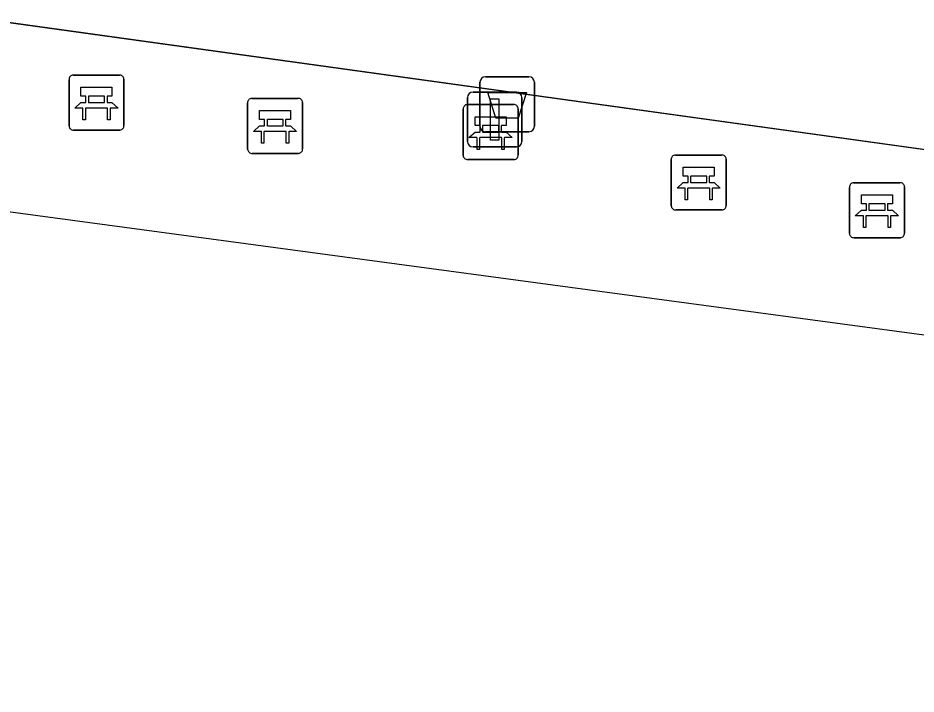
# Model space of a CAD drawing. Extents: x 155887 to 156869, y 383880 to 384678.
# Drawn here: x 156190.47 to 156206.8, y 383954.51 to 383966.81 of the extents above; entities that cross this region are included whole.
import ezdxf

# ---------------------------------------------------------------- set-up
doc = ezdxf.new("R2010")
doc.units = 0
for name, color, linetype in [('IMGEO_Afvalbak', 7, 'Continuous'), ('IMGEO_Bank', 7, 'Continuous'), ('IMGEO_Fietspad_gesloten', 7, 'Continuous'), ('IMGEO_Lichtmast', 7, 'Continuous'), ('IMGEO_Voetpad_gesloten', 7, 'Continuous')]:
    doc.layers.add(name, color=color, linetype=linetype)

msp = doc.modelspace()

# ---------------------------------------------------------------- linework, layer by layer
at = {"layer": 'IMGEO_Afvalbak'}
for p, q in [((156198.869, 383964.842), (156198.869, 383965.642)), ((156198.869, 383965.642), (156198.869, 383964.842)), ((156198.969, 383965.742), (156199.759, 383965.742)), ((156199.759, 383965.742), (156198.969, 383965.742)), ((156199.859, 383965.642), (156199.859, 383964.842)), ((156199.859, 383964.842), (156199.859, 383965.642)), ((156199.759, 383964.742), (156198.969, 383964.742)), ((156198.969, 383964.742), (156199.759, 383964.742))]:
    msp.add_line(p, q, dxfattribs=at)
msp.add_lwpolyline([(156199.012, 383965.456), (156199.716, 383965.456), (156199.567, 383964.986), (156199.161, 383964.986), (156199.012, 383965.456)], dxfattribs=at)
for centre, start, end in [((156198.969, 383965.642), 90, 180), ((156198.969, 383965.642), 90, 180), ((156199.759, 383965.642), 0, 90), ((156199.759, 383965.642), 360, 90), ((156198.969, 383964.842), 180, 270), ((156198.969, 383964.842), 180, 270), ((156199.759, 383964.842), 270, 0), ((156199.759, 383964.842), 270, 0)]:
    msp.add_arc(centre, 0.1, start, end, dxfattribs=at)
at = {"layer": 'IMGEO_Bank'}
for p, q in [((156191.471, 383965.772), (156192.312, 383965.772)), ((156192.312, 383965.772), (156191.471, 383965.772)), ((156191.396, 383964.847), (156191.396, 383965.688)), ((156191.396, 383965.688), (156191.396, 383964.847)), ((156192.396, 383965.697), (156192.396, 383964.856)), ((156192.396, 383964.856), (156192.396, 383965.697)), ((156191.705, 383965.278), (156191.705, 383965.384)), ((156191.749, 383965.384), (156191.749, 383965.278)), ((156192.037, 383965.39), (156191.755, 383965.39)), ((156192.043, 383965.278), (156192.043, 383965.384)), ((156192.087, 383965.384), (156192.087, 383965.278)), ((156194.719, 383965.348), (156195.56, 383965.348)), ((156195.56, 383965.348), (156194.719, 383965.348)), ((156192.093, 383965.17), (156191.7, 383965.17)), ((156191.755, 383965.272), (156192.037, 383965.272)), ((156194.644, 383964.423), (156194.644, 383965.264)), ((156194.644, 383965.264), (156194.644, 383964.423)), ((156195.644, 383965.273), (156195.644, 383964.432)), ((156195.644, 383964.432), (156195.644, 383965.273)), ((156198.564, 383964.311), (156198.564, 383965.152)), ((156198.564, 383965.152), (156198.564, 383964.311)), ((156198.639, 383965.236), (156199.48, 383965.236)), ((156199.48, 383965.236), (156198.639, 383965.236)), ((156199.564, 383965.161), (156199.564, 383964.32)), ((156199.564, 383964.32), (156199.564, 383965.161)), ((156194.953, 383964.854), (156194.953, 383964.96)), ((156194.997, 383964.96), (156194.997, 383964.854)), ((156195.285, 383964.966), (156195.003, 383964.966)), ((156195.291, 383964.854), (156195.291, 383964.96)), ((156195.335, 383964.96), (156195.335, 383964.854)), ((156195.003, 383964.848), (156195.285, 383964.848)), ((156198.873, 383964.742), (156198.873, 383964.848)), ((156198.917, 383964.848), (156198.917, 383964.742)), ((156199.205, 383964.854), (156198.923, 383964.854)), ((156199.211, 383964.742), (156199.211, 383964.848)), ((156199.255, 383964.848), (156199.255, 383964.742)), ((156192.321, 383964.772), (156191.48, 383964.772)), ((156191.48, 383964.772), (156192.321, 383964.772)), ((156195.341, 383964.746), (156194.948, 383964.746)), ((156199.261, 383964.634), (156198.868, 383964.634)), ((156198.923, 383964.736), (156199.205, 383964.736)), ((156195.569, 383964.348), (156194.728, 383964.348)), ((156194.728, 383964.348), (156195.569, 383964.348)), ((156202.423, 383964.318), (156203.264, 383964.318)), ((156203.264, 383964.318), (156202.423, 383964.318)), ((156199.489, 383964.236), (156198.648, 383964.236)), ((156198.648, 383964.236), (156199.489, 383964.236)), ((156202.348, 383963.393), (156202.348, 383964.234)), ((156202.348, 383964.234), (156202.348, 383963.393)), ((156203.348, 383964.243), (156203.348, 383963.402)), ((156203.348, 383963.402), (156203.348, 383964.243)), ((156202.657, 383963.824), (156202.657, 383963.93)), ((156202.701, 383963.93), (156202.701, 383963.824)), ((156202.989, 383963.936), (156202.707, 383963.936)), ((156202.707, 383963.818), (156202.989, 383963.818)), ((156202.995, 383963.824), (156202.995, 383963.93)), ((156203.039, 383963.93), (156203.039, 383963.824)), ((156205.665, 383963.814), (156206.506, 383963.814)), ((156206.506, 383963.814), (156205.665, 383963.814)), ((156203.045, 383963.716), (156202.652, 383963.716)), ((156205.59, 383962.889), (156205.59, 383963.73)), ((156205.59, 383963.73), (156205.59, 383962.889)), ((156206.59, 383963.739), (156206.59, 383962.898)), ((156206.59, 383962.898), (156206.59, 383963.739)), ((156205.899, 383963.32), (156205.899, 383963.426)), ((156205.943, 383963.426), (156205.943, 383963.32)), ((156206.231, 383963.432), (156205.949, 383963.432)), ((156206.237, 383963.32), (156206.237, 383963.426)), ((156206.281, 383963.426), (156206.281, 383963.32)), ((156203.273, 383963.318), (156202.432, 383963.318)), ((156202.432, 383963.318), (156203.273, 383963.318)), ((156206.287, 383963.212), (156205.894, 383963.212)), ((156205.949, 383963.314), (156206.231, 383963.314)), ((156206.515, 383962.814), (156205.674, 383962.814)), ((156205.674, 383962.814), (156206.515, 383962.814))]:
    msp.add_line(p, q, dxfattribs=at)
for points in [[(156191.699, 383965.39), (156191.613, 383965.39), (156191.613, 383965.551), (156192.176, 383965.551), (156192.176, 383965.39), (156192.093, 383965.39)], [(156191.643, 383965.17), (156191.501, 383965.17), (156191.613, 383965.272), (156191.699, 383965.272)], [(156191.693, 383965.163), (156191.693, 383964.956), (156191.65, 383964.956), (156191.65, 383965.163)], [(156192.093, 383965.272), (156192.176, 383965.272), (156192.288, 383965.17), (156192.149, 383965.17)], [(156192.143, 383965.163), (156192.143, 383964.956), (156192.099, 383964.956), (156192.099, 383965.163)], [(156194.947, 383964.966), (156194.861, 383964.966), (156194.861, 383965.127), (156195.424, 383965.127), (156195.424, 383964.966), (156195.341, 383964.966)], [(156198.867, 383964.854), (156198.781, 383964.854), (156198.781, 383965.015), (156199.344, 383965.015), (156199.344, 383964.854), (156199.261, 383964.854)], [(156194.891, 383964.746), (156194.749, 383964.746), (156194.861, 383964.848), (156194.947, 383964.848)], [(156195.341, 383964.848), (156195.424, 383964.848), (156195.536, 383964.746), (156195.397, 383964.746)], [(156194.941, 383964.739), (156194.941, 383964.532), (156194.898, 383964.532), (156194.898, 383964.739)], [(156195.391, 383964.739), (156195.391, 383964.532), (156195.347, 383964.532), (156195.347, 383964.739)], [(156198.811, 383964.634), (156198.669, 383964.634), (156198.781, 383964.736), (156198.867, 383964.736)], [(156198.861, 383964.627), (156198.861, 383964.42), (156198.818, 383964.42), (156198.818, 383964.627)], [(156199.261, 383964.736), (156199.344, 383964.736), (156199.456, 383964.634), (156199.317, 383964.634)], [(156199.311, 383964.627), (156199.311, 383964.42), (156199.267, 383964.42), (156199.267, 383964.627)], [(156202.651, 383963.936), (156202.565, 383963.936), (156202.565, 383964.097), (156203.128, 383964.097), (156203.128, 383963.936), (156203.045, 383963.936)], [(156202.595, 383963.716), (156202.453, 383963.716), (156202.565, 383963.818), (156202.651, 383963.818)], [(156203.045, 383963.818), (156203.128, 383963.818), (156203.24, 383963.716), (156203.101, 383963.716)], [(156202.645, 383963.709), (156202.645, 383963.502), (156202.602, 383963.502), (156202.602, 383963.709)], [(156203.095, 383963.709), (156203.095, 383963.502), (156203.051, 383963.502), (156203.051, 383963.709)], [(156205.893, 383963.432), (156205.807, 383963.432), (156205.807, 383963.593), (156206.37, 383963.593), (156206.37, 383963.432), (156206.287, 383963.432)], [(156205.837, 383963.212), (156205.695, 383963.212), (156205.807, 383963.314), (156205.893, 383963.314)], [(156205.887, 383963.205), (156205.887, 383962.998), (156205.844, 383962.998), (156205.844, 383963.205)], [(156206.287, 383963.314), (156206.37, 383963.314), (156206.482, 383963.212), (156206.343, 383963.212)], [(156206.337, 383963.205), (156206.337, 383962.998), (156206.293, 383962.998), (156206.293, 383963.205)]]:
    msp.add_lwpolyline(points, dxfattribs=at)
for centre, radius, start, end in [((156191.474, 383965.694), 0.0779, 92.4484, 184.2845), ((156191.474, 383965.694), 0.0779, 92.4484, 184.2845), ((156192.318, 383965.694), 0.0779, 2.4484, 94.2845), ((156192.318, 383965.694), 0.0779, 2.4484, 94.2845), ((156191.698, 383965.383), 0.00671, 2.8957, 87.1043), ((156191.755, 383965.383), 0.00671, 92.8957, 177.1043), ((156192.037, 383965.383), 0.00671, 2.8957, 87.1043), ((156192.094, 383965.383), 0.00671, 92.8957, 177.1043), ((156194.722, 383965.27), 0.0779, 92.4484, 184.2845), ((156194.722, 383965.27), 0.0779, 92.4484, 184.2845), ((156195.566, 383965.27), 0.0779, 2.4484, 94.2845), ((156195.566, 383965.27), 0.0779, 2.4484, 94.2845), ((156191.643, 383965.163), 0.00671, 2.8957, 87.1043), ((156191.7, 383965.163), 0.00671, 92.8957, 177.1043), ((156191.698, 383965.279), 0.00671, 272.8957, 357.1043), ((156191.755, 383965.279), 0.00671, 182.8957, 267.1043), ((156192.037, 383965.279), 0.00671, 272.8957, 357.1043), ((156192.094, 383965.279), 0.00671, 182.8957, 267.1043), ((156192.092, 383965.163), 0.00671, 2.8957, 87.1043), ((156192.149, 383965.163), 0.00671, 92.8957, 177.1043), ((156198.642, 383965.158), 0.0779, 92.4484, 184.2845), ((156198.642, 383965.158), 0.0779, 92.4484, 184.2845), ((156199.486, 383965.158), 0.0779, 2.4484, 94.2845), ((156199.486, 383965.158), 0.0779, 2.4484, 94.2845), ((156194.946, 383964.959), 0.00671, 2.8957, 87.1043), ((156195.003, 383964.959), 0.00671, 92.8957, 177.1043), ((156195.285, 383964.959), 0.00671, 2.8957, 87.1043), ((156195.342, 383964.959), 0.00671, 92.8957, 177.1043), ((156191.474, 383964.85), 0.0779, 182.4484, 274.2845), ((156191.474, 383964.85), 0.0779, 182.4484, 274.2845), ((156192.318, 383964.85), 0.0779, 272.4484, 4.2845), ((156192.318, 383964.85), 0.0779, 272.4484, 4.2845), ((156194.946, 383964.855), 0.00671, 272.8957, 357.1043), ((156195.003, 383964.855), 0.00671, 182.8957, 267.1043), ((156195.285, 383964.855), 0.00671, 272.8957, 357.1043), ((156195.342, 383964.855), 0.00671, 182.8957, 267.1043), ((156198.866, 383964.847), 0.00671, 2.8957, 87.1043), ((156198.923, 383964.847), 0.00671, 92.8957, 177.1043), ((156199.205, 383964.847), 0.00671, 2.8957, 87.1043), ((156199.262, 383964.847), 0.00671, 92.8957, 177.1043), ((156194.891, 383964.739), 0.00671, 2.8957, 87.1043), ((156194.948, 383964.739), 0.00671, 92.8957, 177.1043), ((156195.34, 383964.739), 0.00671, 2.8957, 87.1043), ((156195.397, 383964.739), 0.00671, 92.8957, 177.1043), ((156198.811, 383964.627), 0.00671, 2.8957, 87.1043), ((156198.868, 383964.627), 0.00671, 92.8957, 177.1043), ((156198.866, 383964.743), 0.00671, 272.8957, 357.1043), ((156198.923, 383964.743), 0.00671, 182.8957, 267.1043), ((156199.205, 383964.743), 0.00671, 272.8957, 357.1043), ((156199.262, 383964.743), 0.00671, 182.8957, 267.1043), ((156199.26, 383964.627), 0.00671, 2.8957, 87.1043), ((156199.317, 383964.627), 0.00671, 92.8957, 177.1043), ((156194.722, 383964.426), 0.0779, 182.4484, 274.2845), ((156194.722, 383964.426), 0.0779, 182.4484, 274.2845), ((156195.566, 383964.426), 0.0779, 272.4484, 4.2845), ((156195.566, 383964.426), 0.0779, 272.4484, 4.2845), ((156198.642, 383964.314), 0.0779, 182.4484, 274.2845), ((156198.642, 383964.314), 0.0779, 182.4484, 274.2845), ((156199.486, 383964.314), 0.0779, 272.4484, 4.2845), ((156199.486, 383964.314), 0.0779, 272.4484, 4.2845), ((156202.426, 383964.24), 0.0779, 92.4484, 184.2845), ((156202.426, 383964.24), 0.0779, 92.4484, 184.2845), ((156203.27, 383964.24), 0.0779, 2.4484, 94.2845), ((156203.27, 383964.24), 0.0779, 2.4484, 94.2845), ((156202.65, 383963.929), 0.00671, 2.8957, 87.1043), ((156202.65, 383963.825), 0.00671, 272.8957, 357.1043), ((156202.707, 383963.929), 0.00671, 92.8957, 177.1043), ((156202.707, 383963.825), 0.00671, 182.8957, 267.1043), ((156202.989, 383963.929), 0.00671, 2.8957, 87.1043), ((156202.989, 383963.825), 0.00671, 272.8957, 357.1043), ((156203.046, 383963.929), 0.00671, 92.8957, 177.1043), ((156203.046, 383963.825), 0.00671, 182.8957, 267.1043), ((156205.668, 383963.736), 0.0779, 92.4484, 184.2845), ((156205.668, 383963.736), 0.0779, 92.4484, 184.2845), ((156206.512, 383963.736), 0.0779, 2.4484, 94.2845), ((156206.512, 383963.736), 0.0779, 2.4484, 94.2845), ((156202.595, 383963.709), 0.00671, 2.8957, 87.1043), ((156202.652, 383963.709), 0.00671, 92.8957, 177.1043), ((156203.044, 383963.709), 0.00671, 2.8957, 87.1043), ((156203.101, 383963.709), 0.00671, 92.8957, 177.1043), ((156202.426, 383963.396), 0.0779, 182.4484, 274.2845), ((156202.426, 383963.396), 0.0779, 182.4484, 274.2845), ((156203.27, 383963.396), 0.0779, 272.4484, 4.2845), ((156203.27, 383963.396), 0.0779, 272.4484, 4.2845), ((156205.892, 383963.425), 0.00671, 2.8957, 87.1043), ((156205.892, 383963.321), 0.00671, 272.8957, 357.1043), ((156205.949, 383963.425), 0.00671, 92.8957, 177.1043), ((156205.949, 383963.321), 0.00671, 182.8957, 267.1043), ((156206.231, 383963.425), 0.00671, 2.8957, 87.1043), ((156206.231, 383963.321), 0.00671, 272.8957, 357.1043), ((156206.288, 383963.425), 0.00671, 92.8957, 177.1043), ((156206.288, 383963.321), 0.00671, 182.8957, 267.1043), ((156205.837, 383963.205), 0.00671, 2.8957, 87.1043), ((156205.894, 383963.205), 0.00671, 92.8957, 177.1043), ((156206.286, 383963.205), 0.00671, 2.8957, 87.1043), ((156206.343, 383963.205), 0.00671, 92.8957, 177.1043), ((156205.668, 383962.892), 0.0779, 182.4484, 274.2845), ((156205.668, 383962.892), 0.0779, 182.4484, 274.2845), ((156206.512, 383962.892), 0.0779, 272.4484, 4.2845), ((156206.512, 383962.892), 0.0779, 272.4484, 4.2845)]:
    msp.add_arc(centre, radius, start, end, dxfattribs=at)
at = {"layer": 'IMGEO_Fietspad_gesloten'}
msp.add_lwpolyline([(155999.999, 383982.479), (156007.368, 383981.948), (156043.196, 383979.49), (156063.551, 383978.032), (156063.701, 383978.021), (156080.999, 383976.786), (156083.218, 383976.676), (156117.466, 383974.235), (156135.801, 383972.878), (156146.034, 383972.135), (156156.701, 383971.197), (156159.669, 383970.806), (156163.078, 383970.357), (156166.589, 383969.895), (156190.171, 383966.75), (156208.117, 383964.255), (156238.656, 383960.244)], dxfattribs=at)
at = {"layer": 'IMGEO_Lichtmast'}
for p, q in [((156198.743, 383965.464), (156199.533, 383965.464)), ((156199.533, 383965.464), (156198.743, 383965.464)), ((156198.643, 383964.564), (156198.643, 383965.364)), ((156198.643, 383965.364), (156198.643, 383964.564)), ((156199.633, 383965.364), (156199.633, 383964.564)), ((156199.633, 383964.564), (156199.633, 383965.364)), ((156199.533, 383964.464), (156198.743, 383964.464)), ((156198.743, 383964.464), (156199.533, 383964.464))]:
    msp.add_line(p, q, dxfattribs=at)
msp.add_lwpolyline([(156199.063, 383965.339), (156199.213, 383965.339), (156199.213, 383964.589), (156199.063, 383964.589), (156199.063, 383965.339)], dxfattribs=at)
for centre, start, end in [((156198.743, 383965.364), 90, 180), ((156198.743, 383965.364), 90, 180), ((156199.533, 383965.364), 0, 90), ((156199.533, 383965.364), 360, 90), ((156198.743, 383964.564), 180, 270), ((156198.743, 383964.564), 180, 270), ((156199.533, 383964.564), 270, 0), ((156199.533, 383964.564), 270, 0)]:
    msp.add_arc(centre, 0.1, start, end, dxfattribs=at)
at = {"layer": 'IMGEO_Voetpad_gesloten'}
msp.add_lwpolyline([(156368.406, 383939.305), (156368.496, 383939.997), (156356.707, 383941.582), (156354.682, 383941.881), (156329.119, 383945.201), (156329.476, 383948.136), (156311.179, 383950.607), (156310.829, 383947.586), (156281.131, 383951.374), (156256.443, 383954.67), (156256.907, 383957.756), (156238.656, 383960.244), (156238.216, 383957.053), (156207.642, 383961.291), (156208.117, 383964.255), (156190.171, 383966.75), (156189.738, 383963.829), (156166.505, 383966.946), (156166.241, 383967.474), (156166.589, 383969.895), (156163.078, 383970.357), (156162.591, 383967.021)], close=True, dxfattribs=at)

doc.saveas('drawing.dxf')
